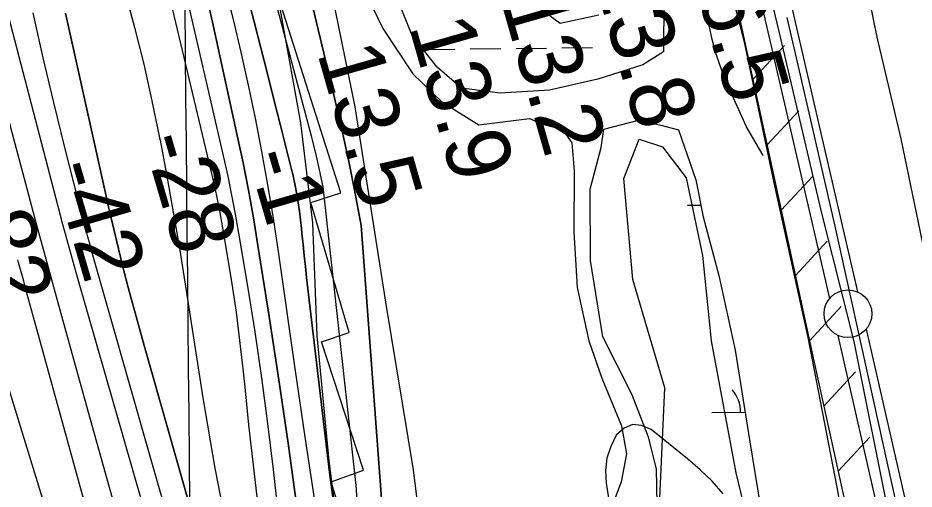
# Model space of a CAD drawing. Extents: x 3625074 to 3663148, y 511451 to 537151.
# Drawn here: x 3634334 to 3635272, y 524076 to 524570 of the extents above; entities that cross this region are included whole.
import ezdxf

# ---------------------------------------------------------------- set-up
doc = ezdxf.new("R2010")
doc.units = 0
for name, color, linetype in [('V-BORW-LINE', 7, 'Continuous'), ('V-FLOD-BASE', 7, 'Continuous'), ('V-GRID-MAJR', 7, 'Continuous'), ('V-LEVE-TOET', 7, 'Continuous'), ('V-RIVR-EDGE', 7, 'Continuous'), ('V-RIVR-RANG', 7, 'Continuous'), ('V-ROAD-CNTR', 7, 'Continuous'), ('V-RRAP-FSHR', 7, 'Continuous'), ('V-RRAP-RVMT', 7, 'Continuous'), ('V-SITE-VEGE', 7, 'Continuous'), ('V-SURV-LINE', 7, 'Continuous'), ('V-TOPO-DPTH', 7, 'Continuous'), ('V-TOPO-MAJR', 7, 'Continuous'), ('V-TOPO-MINR', 7, 'Continuous'), ('V-TOPO-WATR', 7, 'Continuous'), ('V-WETL-SWMP', 7, 'Continuous')]:
    doc.layers.add(name, color=color, linetype=linetype)

msp = doc.modelspace()

# ---------------------------------------------------------------- linework, layer by layer
at = {"layer": 'V-BORW-LINE'}
for points in [[(3634942.27, 524572.77), (3634901.62, 524564.21), (3634868.78, 524588.33)], [(3635135.42, 523189.52), (3635060.21, 523376.18), (3635008.87, 523620.11), (3634983.37, 523725.78), (3634998.84, 523807.41), (3634989.96, 523880.66), (3634989.06, 523970.28), (3635004.7, 524035.62), (3635011.38, 524182.35), (3634977.64, 524296.09), (3634968.43, 524401.92), (3634984.32, 524442.82), (3635008.84, 524434.92), (3635033.61, 524402.58), (3635050.72, 524321.27), (3635059.77, 524231.73), (3635085.6, 524093.47), (3635162.12, 523776.46), (3635212.15, 523662.89), (3635221.03, 523589.64), (3635238.63, 523459.45), (3635256.15, 523337.4), (3635282.39, 523158.41)]]:
    msp.add_lwpolyline(points, dxfattribs=at)
at = {"layer": 'V-FLOD-BASE'}
msp.add_lwpolyline([(3635088.85, 524732.57), (3635135.28, 524536.62), (3635174.93, 524366.83), (3635209.04, 524231.05), (3635246.81, 524042.7), (3635280.14, 523880.8)], dxfattribs=at)
at = {"layer": 'V-GRID-MAJR'}
msp.add_spline([(3634583.66, 516913.04), (3634524.61, 522971.79), (3634465.55, 529032.47), (3634406.49, 535093.17), (3634406.47, 535095.09)], degree=3, dxfattribs=at)
at = {"layer": 'V-LEVE-TOET'}
for points in [[(3635064.8, 524659.03), (3635094.14, 524546.21), (3635125.53, 524397.38), (3635160.9, 524235.18), (3635191.36, 524078.23), (3635222.01, 523907.06), (3635260.32, 523752.09), (3635297.55, 523607.28)], [(3635217.86, 524625.73), (3635233.26, 524549.87), (3635258.29, 524443.17), (3635292.76, 524278.07)]]:
    msp.add_lwpolyline(points, dxfattribs=at)
at = {"layer": 'V-RIVR-EDGE'}
msp.add_lwpolyline([(3634849.5, 523281.91), (3634811.77, 523388.62), (3634796.62, 523454.22), (3634760.16, 523578.08), (3634724.35, 523714.81), (3634692.15, 523827.01), (3634684.37, 523901.79), (3634668.17, 524040.92), (3634659.75, 524105.89), (3634647.21, 524237.04), (3634642.6, 524355.31), (3634629.99, 524460.12), (3634608.23, 524582.1)], dxfattribs=at)
at = {"layer": 'V-ROAD-CNTR'}
msp.add_lwpolyline([(3635138.94, 524570.37), (3635155.25, 524500.89), (3635189.26, 524351.75), (3635229.41, 524169.77), (3635263.93, 524013.09), (3635304.9, 523824.43), (3635347.31, 523635.48), (3635391.23, 523453.76), (3635441.04, 523243.56)], dxfattribs=at)
at = {"layer": 'V-RRAP-FSHR'}
for p, q in [((3635103.57, 524505.37), (3635136.74, 524541.21)), ((3635118.38, 524436.95), (3635151.55, 524472.79)), ((3635133.19, 524368.54), (3635166.36, 524404.38)), ((3635148, 524300.12), (3635181.17, 524335.96)), ((3635162.82, 524231.71), (3635195.98, 524267.55)), ((3635177.76, 524163.32), (3635210.82, 524199.27)), ((3635192.79, 524094.96), (3635225.85, 524130.9))]:
    msp.add_line(p, q, dxfattribs=at)
msp.add_lwpolyline([(3635086.48, 524584.28), (3635168.39, 524205.98), (3635317.67, 523526.98)], dxfattribs=at)
at = {"layer": 'V-RRAP-RVMT'}
for p, q in [((3634671.88, 524386.74), (3634582.47, 524667.34)), ((3634640.52, 524376.64), (3634671.88, 524386.74)), ((3634680.62, 524240.36), (3634640.52, 524376.64)), ((3634651.68, 524230.73), (3634680.62, 524240.36)), ((3634695.78, 524096.04), (3634651.68, 524230.73)), ((3634661.9, 524083.9), (3634695.78, 524096.04)), ((3634703.76, 523949.28), (3634661.9, 524083.9))]:
    msp.add_line(p, q, dxfattribs=at)
at = {"layer": 'V-SITE-VEGE'}
for points in [[(3635308.56, 522409.94), (3635214.7, 522580.75), (3635170.06, 522757.64), (3635133.76, 522861.91), (3635073.69, 523022.79), (3634991.88, 523187.87), (3634931.97, 523370.51), (3634874.33, 523533.79), (3634813.54, 523706.77), (3634769.98, 523919.93), (3634747.92, 524096.65), (3634719.39, 524270.2), (3634687.06, 524476.83), (3634649.73, 524660.11)], [(3634688.41, 524616.17), (3634715.8, 524558.93), (3634747.43, 524511.39), (3634777.81, 524481.95), (3634816.58, 524458), (3634869.49, 524464.55), (3634883.36, 524458.88), (3634904.19, 524453.16), (3634913.82, 524439.17), (3634916.38, 524409.94), (3634915.89, 524345.95), (3634919.62, 524287.5), (3634931.71, 524231.76), (3634945.33, 524192.71), (3634965.81, 524142.47), (3634971.16, 524113.21), (3634965.37, 524084.04), (3634948.33, 524038.27)]]:
    msp.add_lwpolyline(points, dxfattribs=at)
at = {"layer": 'V-SURV-LINE'}
for points in [[(3634817.73, 525994.47), (3635213.19, 524282.88)], [(3635183.96, 524276.14), (3634788.5, 525987.73)], [(3635222.15, 524243.88), (3635463.94, 523183.7)], [(3635434.69, 523177.04), (3635192.89, 524237.22)]]:
    msp.add_lwpolyline(points, dxfattribs=at)
msp.add_circle((3635203.07, 524260.04), 25, dxfattribs=at)
at = {"layer": 'V-TOPO-DPTH'}
for points in [[(3634478.98, 524957.33), (3634581.01, 524565.86), (3634588.04, 524538.74), (3634595.03, 524511.61), (3634601.94, 524484.46), (3634608.81, 524457.3), (3634620.76, 524409.78), (3634621.58, 524406.36), (3634622.36, 524402.93), (3634623.08, 524399.48), (3634623.74, 524396.03), (3634625.73, 524385.2), (3634627.24, 524376.31), (3634628.6, 524367.39), (3634629.73, 524358.45), (3634630.7, 524349.48), (3634631.2, 524344.28), (3634632.35, 524332.71), (3634633.55, 524321.13), (3634634.83, 524309.57), (3634636.15, 524298.01), (3634660.21, 524093.88), (3634667.3, 524039.23)], [(3634667.3, 524039.23), (3634660.21, 524093.88), (3634636.15, 524298.01), (3634634.83, 524309.57), (3634633.55, 524321.13), (3634632.35, 524332.71), (3634631.2, 524344.28), (3634630.7, 524349.48), (3634629.73, 524358.45), (3634628.6, 524367.39), (3634627.24, 524376.31), (3634625.73, 524385.2), (3634623.74, 524396.03), (3634623.08, 524399.48), (3634622.36, 524402.93), (3634621.58, 524406.36), (3634620.76, 524409.78), (3634608.81, 524457.3), (3634601.94, 524484.46), (3634595.03, 524511.61), (3634588.04, 524538.74), (3634581.01, 524565.86), (3634478.98, 524957.33)], [(3634584.68, 524065.17), (3634580.07, 524104.47), (3634575.74, 524143.81), (3634571.59, 524183.16), (3634569.65, 524202.27), (3634566.3, 524232.05), (3634562.54, 524261.77), (3634558.16, 524291.4), (3634553.37, 524320.98), (3634547.34, 524355.91), (3634545.14, 524367.95), (3634542.79, 524379.97), (3634540.21, 524391.94), (3634537.49, 524403.88), (3634446.28, 524786.85)], [(3634584.68, 524065.17), (3634580.07, 524104.47), (3634575.74, 524143.81), (3634571.59, 524183.16), (3634569.65, 524202.27), (3634566.3, 524232.05), (3634562.54, 524261.77), (3634558.16, 524291.4), (3634553.37, 524320.98), (3634547.34, 524355.91), (3634545.14, 524367.95), (3634542.79, 524379.97), (3634540.21, 524391.94), (3634537.49, 524403.88), (3634446.28, 524786.85)], [(3634521.33, 524637.3), (3634538.14, 524562.49), (3634563.47, 524446.88), (3634569.49, 524418.16), (3634575.17, 524389.38), (3634580.34, 524360.5), (3634585.17, 524331.55), (3634596.92, 524257.02), (3634607.05, 524190.72), (3634616.78, 524124.36), (3634625.89, 524057.91)], [(3634625.89, 524057.91), (3634616.78, 524124.36), (3634607.05, 524190.72), (3634596.92, 524257.02), (3634585.17, 524331.55), (3634580.34, 524360.5), (3634575.17, 524389.38), (3634569.49, 524418.16), (3634563.47, 524446.88), (3634538.14, 524562.49), (3634521.33, 524637.3)], [(3634629.2, 524637.68), (3634646.61, 524565.11), (3634665.46, 524486.45), (3634673.1, 524453.14), (3634680.33, 524419.75), (3634686.91, 524386.23), (3634693.08, 524352.62), (3634726.47, 523906.35), (3634726.69, 523890.3), (3634727.33, 523874.25), (3634728.7, 523858.26), (3634730.61, 523842.35), (3634733.33, 523826.55), (3634736.6, 523810.84), (3634741.98, 523787.86), (3634743.15, 523783.28), (3634744.41, 523778.74), (3634745.85, 523774.24), (3634747.38, 523769.77), (3634958.05, 523191.96)], [(3634445.82, 524598.27), (3634455.95, 524560.05), (3634465.48, 524521.7), (3634474.1, 524483.13), (3634482.12, 524444.42), (3634482.58, 524442.07), (3634489.69, 524404.39), (3634496.51, 524366.66), (3634502.88, 524328.85), (3634508.96, 524290.98), (3634527.36, 524171.9), (3634539.97, 524098.2), (3634554.15, 524024.83)], [(3634445.82, 524598.27), (3634455.95, 524560.05), (3634465.48, 524521.7), (3634474.1, 524483.13), (3634482.12, 524444.42), (3634482.58, 524442.07), (3634489.69, 524404.39), (3634496.51, 524366.66), (3634502.88, 524328.85), (3634508.96, 524290.98), (3634527.36, 524171.9), (3634539.97, 524098.2), (3634554.15, 524024.83)], [(3634806.91, 523065.95), (3634712.07, 523383.14), (3634694.85, 523440.58), (3634677.58, 523498), (3634660.22, 523555.39), (3634642.81, 523612.77), (3634623.92, 523674.9), (3634615.99, 523701.22), (3634608.15, 523727.57), (3634600.47, 523753.97), (3634592.87, 523780.39), (3634465.87, 524226.88), (3634460.23, 524247.06), (3634454.7, 524267.28), (3634449.35, 524287.54), (3634444.12, 524307.83), (3634439.07, 524328.17), (3634434.13, 524348.54), (3634429.36, 524368.95), (3634424.72, 524389.38), (3634400.19, 524499.42), (3634383.48, 524574.93)], [(3634383.48, 524574.93), (3634400.19, 524499.42), (3634424.72, 524389.38), (3634429.36, 524368.95), (3634434.13, 524348.54), (3634439.07, 524328.17), (3634444.12, 524307.83), (3634449.35, 524287.54), (3634454.7, 524267.28), (3634460.23, 524247.06), (3634465.87, 524226.88), (3634592.87, 523780.39), (3634600.47, 523753.97), (3634608.15, 523727.57), (3634615.99, 523701.22), (3634623.92, 523674.9), (3634642.81, 523612.77), (3634660.22, 523555.39), (3634677.58, 523498), (3634694.85, 523440.58), (3634712.07, 523383.14), (3634806.91, 523065.95)], [(3635072.39, 524071.5), (3635060.77, 524084.55), (3635048.19, 524096.66), (3635034.96, 524108.16), (3634996.82, 524138.82), (3634986.81, 524143.01), (3634977.33, 524143.97), (3634968.63, 524140.08), (3634960.45, 524132.95), (3634954.55, 524121.08), (3634950.51, 524108.81), (3634949.25, 524095.96), (3634949.86, 524082.71), (3634975.68, 523921.26)]]:
    msp.add_lwpolyline(points, dxfattribs=at)
at = {"layer": 'V-TOPO-MAJR'}
msp.add_lwpolyline([(3634491.98, 524042.25), (3634470.54, 524116.81), (3634449.25, 524191.41), (3634411.61, 524323.96), (3634409.27, 524332.33), (3634406.98, 524340.71), (3634404.75, 524349.1), (3634402.56, 524357.51), (3634382.93, 524434.37), (3634371.3, 524481.3), (3634360.14, 524528.33), (3634349.66, 524575.51)], dxfattribs=at)
at = {"layer": 'V-TOPO-MINR'}
for points in [[(3635114.28, 524425.87), (3635096.67, 524455.93), (3635077.26, 524499.16), (3635070.89, 524514.91), (3635065.31, 524530.9), (3635060.94, 524547.27), (3635057.37, 524563.88), (3635045.63, 524630.41), (3635037.04, 524680.51), (3635028.76, 524730.66), (3635020.94, 524780.89), (3635013.44, 524831.17), (3634970.38, 525129.3), (3634969.33, 525137.51), (3634968.44, 525145.72), (3634967.82, 525153.96), (3634967.36, 525162.22), (3634967.15, 525167.6)], [(3634614.63, 523976.08), (3634601.3, 524096.89), (3634595.58, 524145.02), (3634589.31, 524193.07), (3634582.23, 524241.01), (3634574.61, 524288.88), (3634565.26, 524344.54), (3634561.73, 524364.48), (3634557.95, 524384.37), (3634553.82, 524404.19), (3634549.45, 524423.97), (3634454.3, 524836.46)], [(3634905.24, 523249.83), (3634881.5, 523322.46), (3634857.59, 523395.03), (3634833.56, 523467.56), (3634738.84, 523752.3), (3634735.41, 523763.17), (3634732.21, 523774.12), (3634729.37, 523785.15), (3634726.76, 523796.26), (3634716.41, 523843.61), (3634709.48, 523878.54), (3634703.47, 523913.6), (3634698.82, 523948.88), (3634695.08, 523984.29), (3634693.2, 524006.27), (3634690.38, 524043.29), (3634688.05, 524080.34), (3634653.48, 524393.21), (3634649.75, 524410.88), (3634645.6, 524428.45), (3634641.17, 524445.97), (3634548.09, 524797.05)], [(3634584.68, 524065.17), (3634580.07, 524104.47), (3634575.74, 524143.81), (3634571.59, 524183.16), (3634569.65, 524202.27), (3634566.3, 524232.05), (3634562.54, 524261.77), (3634558.16, 524291.4), (3634553.37, 524320.98), (3634547.34, 524355.91), (3634545.14, 524367.95), (3634542.79, 524379.97), (3634540.21, 524391.94), (3634537.49, 524403.88), (3634446.28, 524786.85)], [(3634695.04, 523252.55), (3634673.56, 523326.65), (3634652.37, 523400.84), (3634566.36, 523705.29), (3634565.51, 523708.28), (3634564.66, 523711.26), (3634563.81, 523714.25), (3634562.95, 523717.24), (3634562.09, 523720.23), (3634561.24, 523723.21), (3634560.38, 523726.2), (3634559.52, 523729.18), (3634396.66, 524296.85), (3634391.31, 524315.74), (3634386.05, 524334.66), (3634380.93, 524353.62), (3634375.91, 524372.61), (3634291.59, 524695.69)], [(3634673.77, 523224.53), (3634650.1, 523303.64), (3634626.68, 523382.83), (3634603.63, 523462.13), (3634580.82, 523541.5), (3634544.42, 523669.33), (3634540.01, 523684.84), (3634535.61, 523700.35), (3634531.23, 523715.87), (3634526.86, 523731.39), (3634492.12, 523854.94), (3634470.43, 523932.25), (3634448.77, 524009.57), (3634427.19, 524086.9), (3634405.64, 524164.25), (3634377.95, 524263.81), (3634369.19, 524295.54), (3634360.49, 524327.28), (3634351.89, 524359.05), (3634343.36, 524390.84), (3634269.2, 524668.98)], [(3634625.89, 524057.91), (3634616.78, 524124.36), (3634607.05, 524190.72), (3634596.92, 524257.02), (3634585.17, 524331.55), (3634580.34, 524360.5), (3634575.17, 524389.38), (3634569.49, 524418.16), (3634563.47, 524446.88), (3634538.14, 524562.49), (3634521.33, 524637.3)], [(3634958.05, 523191.96), (3634747.38, 523769.77), (3634745.85, 523774.24), (3634744.41, 523778.74), (3634743.15, 523783.28), (3634741.98, 523787.86), (3634736.6, 523810.84), (3634733.33, 523826.55), (3634730.61, 523842.35), (3634728.7, 523858.26), (3634727.33, 523874.25), (3634726.69, 523890.3), (3634726.47, 523906.35), (3634693.08, 524352.62), (3634686.91, 524386.23), (3634680.33, 524419.75), (3634673.1, 524453.14), (3634665.46, 524486.45), (3634646.61, 524565.11), (3634629.2, 524637.68)], [(3634646.24, 524054.91), (3634635.02, 524128.74), (3634624.16, 524202.63), (3634606.58, 524325.37), (3634601.26, 524360.36), (3634595.54, 524395.29), (3634589.22, 524430.11), (3634582.5, 524464.87), (3634575.21, 524499.51), (3634567.57, 524534.07), (3634559.4, 524568.51), (3634550.89, 524602.88)], [(3634806.91, 523065.95), (3634712.07, 523383.14), (3634694.85, 523440.58), (3634677.58, 523498), (3634660.22, 523555.39), (3634642.81, 523612.77), (3634623.92, 523674.9), (3634615.99, 523701.22), (3634608.15, 523727.57), (3634600.47, 523753.97), (3634592.87, 523780.39), (3634465.87, 524226.88), (3634460.23, 524247.06), (3634454.7, 524267.28), (3634449.35, 524287.54), (3634444.12, 524307.83), (3634439.07, 524328.17), (3634434.13, 524348.54), (3634429.36, 524368.95), (3634424.72, 524389.38), (3634400.19, 524499.42), (3634383.48, 524574.93)], [(3634622.15, 523281.25), (3634610.85, 523321.96), (3634579.82, 523431.48), (3634567.62, 523474.47), (3634555.4, 523517.46), (3634543.15, 523560.44), (3634530.89, 523603.41), (3634523.77, 523628.29), (3634515.09, 523658.84), (3634506.47, 523689.39), (3634497.93, 523719.98), (3634489.46, 523750.58), (3634353.61, 524243.77), (3634350.15, 524256.36), (3634346.69, 524268.95), (3634343.24, 524281.54), (3634339.8, 524294.13), (3634334.4, 524313.87), (3634333.66, 524316.59)], [(3634298.19, 524265.27), (3634441.41, 523798.43)], [(3635072.39, 524071.5), (3635060.77, 524084.55), (3635048.19, 524096.66), (3635034.96, 524108.16), (3634996.82, 524138.82), (3634986.81, 524143.01), (3634977.33, 524143.97), (3634968.63, 524140.08), (3634960.45, 524132.95), (3634954.55, 524121.08), (3634950.51, 524108.81), (3634949.25, 524095.96), (3634949.86, 524082.71), (3634975.68, 523921.26)]]:
    msp.add_lwpolyline(points, dxfattribs=at)
at = {"layer": 'V-TOPO-WATR'}
msp.add_lwpolyline([(3634667.3, 524039.23), (3634660.21, 524093.88), (3634636.15, 524298.01), (3634634.83, 524309.57), (3634633.55, 524321.13), (3634632.35, 524332.71), (3634631.2, 524344.28), (3634630.7, 524349.48), (3634629.73, 524358.45), (3634628.6, 524367.39), (3634627.24, 524376.31), (3634625.73, 524385.2), (3634623.74, 524396.03), (3634623.08, 524399.48), (3634622.36, 524402.93), (3634621.58, 524406.36), (3634620.76, 524409.78), (3634608.81, 524457.3), (3634601.94, 524484.46), (3634595.03, 524511.61), (3634588.04, 524538.74), (3634581.01, 524565.86), (3634478.98, 524957.33)], dxfattribs=at)
at = {"layer": 'V-WETL-SWMP'}
for p, q in [((3634855.41, 524538.08), (3634887.41, 524538.4)), ((3634903.41, 524538.56), (3634935.41, 524538.88)), ((3634759.42, 524537.11), (3634791.42, 524537.44)), ((3634807.42, 524537.6), (3634839.41, 524537.92)), ((3635034.98, 524373.7), (3635048.95, 524373.84)), ((3635060.57, 524156.7), (3635095.43, 524157.05))]:
    msp.add_line(p, q, dxfattribs=at)
for points in [[(3635010.38, 524588.41), (3635009.97, 524534.4), (3634988.11, 524520.86), (3634941.23, 524505.89), (3634890.36, 524494.18), (3634838.74, 524491.34), (3634798.47, 524496.47), (3634772.83, 524518.43), (3634746.48, 524551.68), (3634727.48, 524599.39)], [(3635003.22, 524060.41), (3635002.69, 524097.5), (3634994.07, 524130.61), (3634976.67, 524175.89), (3634946.48, 524235.78), (3634933.37, 524315.69), (3634933.12, 524390.67), (3634944.73, 524434.11), (3634947.29, 524453.44), (3634983.64, 524462.85), (3635006.98, 524457.83), (3635025.49, 524452.86), (3635043.64, 524400.32), (3635051.42, 524361.57), (3635067.89, 524300.17), (3635085.04, 524221.84), (3635100.45, 524125.79), (3635111.24, 524059.6)]]:
    msp.add_lwpolyline(points, dxfattribs=at)
msp.add_arc((3635055.32, 524157.12), 35.25, 359.8032, 41.34685, dxfattribs=at)

# ---------------------------------------------------------------- texts
at = {"layer": 'V-RIVR-RANG'}
for s, rotation, p in [('16.5', 285.96833, (3635031.21, 524644.65)), ('13.8', 285.96833, (3634935.13, 524616.9)), ('13.2', 285.96833, (3634839.06, 524589.16)), ('13.9', 285.96833, (3634742.92, 524561.66)), ('13.5', 285.96833, (3634646.92, 524533.66)), ('-28', 286.2525, (3634464.51, 524442.63)), ('-1', 286.2525, (3634573.65, 524425.56)), ('-42', 286.2525, (3634368.74, 524413.87)), ('-82', 286.2525, (3634272.37, 524387.13))]:
    msp.add_text(s, height=67, rotation=rotation, dxfattribs=at).set_placement(p)

doc.saveas('drawing.dxf')
